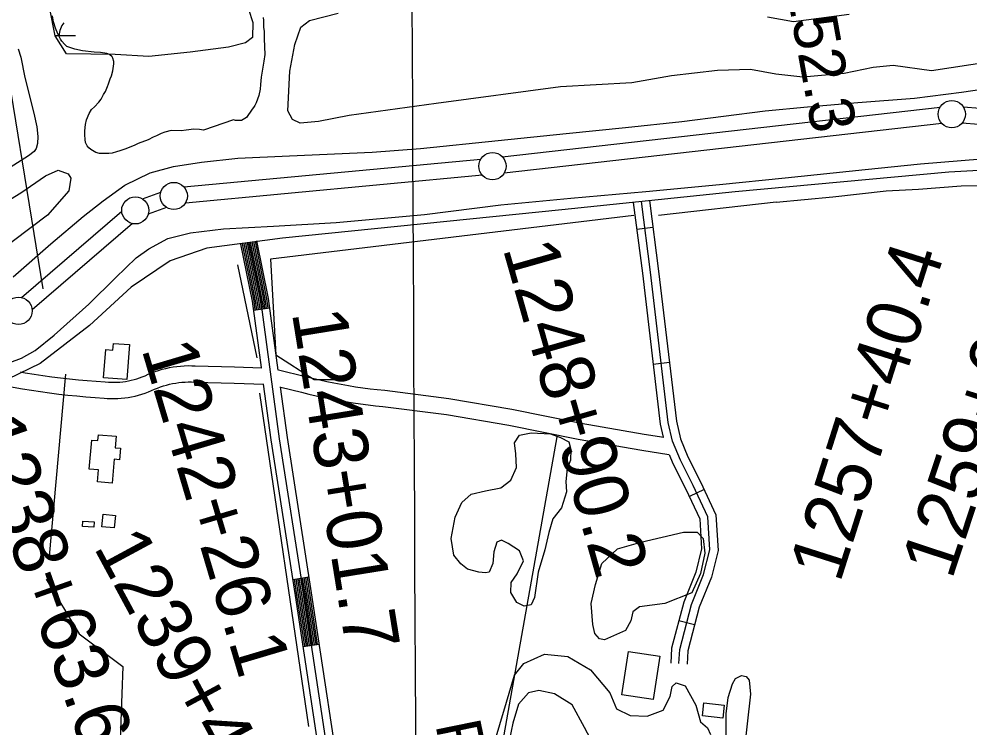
# Model space of a CAD drawing. Extents: x 3445503 to 3483459, y 540493 to 566012.
# Drawn here: x 3459462 to 3461210, y 547822 to 549125 of the extents above; entities that cross this region are included whole.
import ezdxf

# ---------------------------------------------------------------- set-up
doc = ezdxf.new("R2010")
doc.units = 0
for name, color, linetype in [('V-BLDG-OTLN', 7, 'Continuous'), ('V-GRID-MAJR', 7, 'Continuous'), ('V-LEVE-TOET', 7, 'Continuous'), ('V-RIVR-RANG', 7, 'Continuous'), ('V-RIVR-RANG-IDEN', 7, 'Continuous'), ('V-ROAD-CNTR', 7, 'Continuous'), ('V-SITE-VEGE', 7, 'Continuous'), ('V-SURV-IDEN', 7, 'Continuous'), ('V-SURV-LINE', 7, 'Continuous'), ('V-TOPO-SHOR', 7, 'Continuous'), ('V-WETL-SWMP', 7, 'Continuous')]:
    doc.layers.add(name, color=color, linetype=linetype)

msp = doc.modelspace()

# ---------------------------------------------------------------- linework, layer by layer
at = {"layer": 'V-BLDG-OTLN'}
for points in [[(3459665, 548526.587), (3459659.861, 548462.265), (3459617.083, 548465.681), (3459621.213, 548517.422), (3459634.245, 548516.382), (3459635.25, 548528.963)], [(3459590.9790000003, 548297.672), (3459595.384, 548351.145), (3459606.873, 548350.199), (3459607.764, 548361.006), (3459640.415, 548358.3150000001), (3459638.644, 548336.801), (3459648.169, 548336.014), (3459646.437, 548314.988), (3459636.723, 548315.7880000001), (3459633.1, 548271.81), (3459605.919, 548274.05), (3459607.75, 548296.289)], [(3459599.58, 548190.821), (3459578.443, 548191.909), (3459578.949, 548201.754), (3459600.086, 548200.67)], [(3459614.009, 548191.716), (3459616.245, 548214.709), (3459638.873, 548212.508), (3459636.639, 548189.517)], [(3460639.954, 547953.735), (3460627.639, 547873.783), (3460570.312, 547882.612), (3460582.629, 547962.566)], [(3460721.182, 547868.177), (3460758.566, 547863.84), (3460755.789, 547839.9130000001), (3460718.407, 547844.255)]]:
    msp.add_lwpolyline(points, close=True, dxfattribs=at)
at = {"layer": 'V-GRID-MAJR'}
msp.add_spline([(3460200.663, 545938.965), (3460170.705, 551996.853), (3460140.731, 558057.825), (3460110.758, 564118.814), (3460110.7430000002, 564121.882)], degree=3, dxfattribs=at)
at = {"layer": 'V-LEVE-TOET'}
for points in [[(3459451.2660000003, 548651.056), (3459520.202, 548712.035), (3459579.424, 548762.496), (3459616.3880000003, 548791.1190000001), (3459656.443, 548819.6950000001), (3459702.865, 548842.272), (3459746.0270000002, 548854.226), (3459797.274, 548862.402), (3459863.948, 548869.207), (3459958.951, 548873.6), (3460110.843, 548880.631), (3460199.757, 548887.084), (3460342.668, 548901.672), (3460468.149, 548915.129), (3460577.017, 548926.0430000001), (3460680.548, 548936.76), (3460833.65, 548956.411), (3460911.574, 548964.1630000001), (3461004.103, 548971.965), (3461108.149, 548979.865), (3461195.108, 548990.563), (3461265.4930000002, 549001.246)], [(3459444.6350000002, 548493.866), (3459466.3850000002, 548501.9450000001), (3459491.595, 548515.866), (3459526.583, 548544.234), (3459590.098, 548600.79), (3459639.443, 548649.147), (3459677.382, 548686.454), (3459700.387, 548702.938), (3459735.219, 548721.481), (3459777.2260000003, 548732.046), (3459837.71, 548739.231), (3459929.89, 548744.228), (3460044.846, 548751.109), (3460207.103, 548765.947), (3460347.506, 548783.939), (3460476.296, 548795.657), (3460614.086, 548808.074), (3460749.637, 548821.089), (3460870.856, 548833.488), (3461017.396, 548848.854), (3461119.481, 548858.75), (3461231.394, 548868.488)]]:
    msp.add_lwpolyline(points, dxfattribs=at)
at = {"layer": 'V-RIVR-RANG'}
msp.add_line((3459506.2116, 548629.2417), (3459322.3257, 549754.3131999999), dxfattribs=at)
at = {"layer": 'V-ROAD-CNTR'}
for p, q in [((3460627.4787070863, 548742.132489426), (3460597.7217666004, 548738.319497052)), ((3459893.1771756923, 548589.9437938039), (3459922.9061162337, 548593.966785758)), ((3460657.6736466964, 548493.821986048), (3460627.882706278, 548490.2919931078)), ((3460721.62651879, 548259.9794537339), (3460694.4165732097, 548247.345479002)), ((3459965.325031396, 548094.9047838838), (3459994.968972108, 548099.5127746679)), ((3460704.039553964, 548011.2729511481), (3460675.0306119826, 548018.9219358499)), ((3459984.1739936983, 547971.389030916), (3460013.8349343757, 547975.889021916))]:
    msp.add_line(p, q, dxfattribs=at)
for points in [[(3463794.35037333, 548459.2840551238), (3463217.8845262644, 548577.093819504), (3462919.9931220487, 548627.6237184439), (3462746.2834694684, 548658.5576565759), (3462519.3429233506, 548693.2095872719), (3462146.049669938, 548737.431498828), (3461709.270543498, 548795.8993818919), (3461495.893970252, 548821.5593305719), (3461345.656270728, 548843.541286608), (3461271.041419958, 548849.4012748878), (3461171.388619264, 548843.903285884), (3460778.789404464, 548807.8033580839), (3460459.969042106, 548774.5754245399), (3459946.075069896, 548722.391528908), (3459806.8573483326, 548703.8875659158), (3459739.566482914, 548680.6886123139), (3459667.7286265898, 548632.04070961), (3459591.3527793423, 548561.9708497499), (3459500.394961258, 548492.104989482), (3459440.986080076, 548462.909047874)], [(3460591.3677793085, 548787.9143978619), (3460607.9897460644, 548658.1906573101), (3460640.883680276, 548380.563212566), (3460646.437609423, 548356.3044171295)], [(3460675.2986114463, 547939.9520937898), (3460676.5986088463, 547966.0400416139), (3460698.3635653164, 548048.5758765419), (3460720.53152098, 548103.668766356), (3460731.980498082, 548149.4916747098), (3460728.289505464, 548210.0135536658), (3460701.5445589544, 548267.610438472), (3460677.8506063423, 548314.0153456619), (3460663.512635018, 548348.9372758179), (3460655.684650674, 548383.127207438), (3460622.87671629, 548660.0266536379), (3460606.245749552, 548789.8203940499)], [(3460621.123719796, 548791.7263902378), (3460637.763686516, 548661.862649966), (3460670.485621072, 548385.6912023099), (3460677.8586063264, 548353.4902667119), (3460691.49157906, 548320.285333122), (3460715.0315319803, 548274.1824253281), (3460743.0894758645, 548213.758546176), (3460747.0934678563, 548148.0976774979), (3460734.8334923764, 548099.028775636), (3460712.628536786, 548043.8458860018), (3460691.50157904, 547963.7290462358), (3460690.279581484, 547939.205095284)], [(3459907.4670479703, 548484.3241827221), (3459890.9731801, 548606.2317612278), (3459869.887222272, 548711.2675511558)], [(3459896.1501697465, 548590.345793), (3459893.934174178, 548606.727760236), (3459872.8292163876, 548711.8575499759)], [(3459899.1231638, 548590.7477921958), (3459896.8941682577, 548607.2247592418), (3459875.770210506, 548712.448548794)], [(3459902.096157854, 548591.1497913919), (3459899.854162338, 548607.7217582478), (3459878.7112046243, 548713.0385476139)], [(3459905.069151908, 548591.552790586), (3459902.8141564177, 548608.2187572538), (3459881.65319874, 548713.629546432)], [(3459908.042145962, 548591.9547897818), (3459905.7741504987, 548608.71575626), (3459884.594192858, 548714.2195452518)], [(3459884.594192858, 548714.2195452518), (3459905.7741504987, 548608.71575626), (3459940.299081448, 548353.5382666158), (3459984.716992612, 548067.812838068), (3460046.424869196, 547661.0836515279), (3460067.560826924, 547537.5738985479), (3460085.7387905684, 547473.585026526), (3460105.50775103, 547419.4551347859), (3460117.6147268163, 547393.9591857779), (3460134.246693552, 547366.8082400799), (3460295.44737115, 547174.4766247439), (3460308.563344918, 547146.229681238), (3460312.5993368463, 547135.2277032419), (3460341.8712783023, 546961.84405001), (3460422.8131164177, 546490.006993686), (3460505.5699509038, 545953.0210676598), (3460506.967948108, 545943.740086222)], [(3459911.015140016, 548592.3567889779), (3459908.734144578, 548609.212755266), (3459887.535186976, 548714.8095440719)], [(3459913.9881340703, 548592.759788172), (3459911.6941386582, 548609.709754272), (3459890.4771810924, 548715.4005428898)], [(3459916.9611281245, 548593.1617873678), (3459914.6541327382, 548610.206753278), (3459893.4181752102, 548715.9905417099)], [(3459919.9341221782, 548593.5637865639), (3459917.6141268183, 548610.7037522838), (3459896.3591693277, 548716.5815405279)], [(3459938.411163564, 548479.3712273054), (3459920.5751208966, 548611.199751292), (3459899.3011634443, 548717.1715393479)], [(3459464.741549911, 548476.4397466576), (3459473.223121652, 548474.9576359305), (3459489.4413868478, 548472.3243317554), (3459505.6918727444, 548469.8828513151), (3459521.9673295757, 548467.6363575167), (3459538.27278183, 548465.5837085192), (3459554.5980036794, 548463.7260517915), (3459570.9466761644, 548462.065268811), (3459587.31529004, 548460.6001462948), (3459603.6989704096, 548459.3279923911), (3459620.372024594, 548458.2356337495), (3459626.122239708, 548457.714049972), (3459631.421561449, 548457.4329020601), (3459636.721070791, 548457.351607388), (3459642.0239065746, 548457.4717977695), (3459647.318415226, 548457.7899925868), (3459652.595223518, 548458.3076455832), (3459657.846223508, 548459.024101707), (3459663.0724038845, 548459.9388188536), (3459668.257457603, 548461.0484817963), (3459673.3938888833, 548462.3526855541), (3459678.479762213, 548463.8513469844), (3459683.5078005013, 548465.5415198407), (3459688.469247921, 548467.4192396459), (3459693.4222021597, 548469.5094688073), (3459699.2327805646, 548472.1547712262), (3459705.572864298, 548474.7697980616), (3459712.001695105, 548477.156874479), (3459718.514667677, 548479.311950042), (3459725.1004669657, 548481.2326725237), (3459731.748194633, 548482.9144054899), (3459738.452247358, 548484.3585055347), (3459745.2057299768, 548485.5607643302), (3459751.9998521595, 548486.5214286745), (3459758.822283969, 548487.2343820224), (3459765.664365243, 548487.7051276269), (3459772.5186948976, 548487.929699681), (3459779.3763565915, 548487.9101683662), (3459785.8479250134, 548487.6581091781), (3459858.280863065, 548485.9481814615), (3459908.221037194, 548484.0235002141)], [(3459938.6026238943, 548480.2525920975), (3459988.3154328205, 548468.248198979), (3460001.5321296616, 548464.907605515), (3460014.6121777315, 548461.8048323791), (3460027.736423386, 548458.8978429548), (3460040.9014933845, 548456.1837707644), (3460054.1062025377, 548453.6673701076), (3460067.345091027, 548451.3446372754), (3460080.620885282, 548449.2187394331), (3460093.923570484, 548447.2887040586), (3460107.2525293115, 548445.5582709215), (3460120.607376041, 548444.022473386), (3460134.286125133, 548442.6542966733), (3460251.9750099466, 548427.8123547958), (3460367.930168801, 548407.9136002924), (3460495.6057906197, 548382.0142427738), (3460611.5807560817, 548361.9233063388), (3460647.313448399, 548356.4907097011)], [(3459409.6308704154, 548455.6154603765), (3459468.2368783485, 548445.3743640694), (3459484.8086131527, 548442.6836682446), (3459501.412127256, 548440.189148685), (3459518.0426704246, 548437.8936424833), (3459534.7032181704, 548435.7962914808), (3459551.3859963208, 548433.8979482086), (3459568.093323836, 548432.200731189), (3459584.81670996, 548430.7038537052), (3459601.5570295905, 548429.4040076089), (3459618.0359754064, 548428.3243662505), (3459623.971760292, 548427.785950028), (3459630.3964385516, 548427.4450979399), (3459636.830929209, 548427.346392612), (3459643.264093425, 548427.4922022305), (3459649.683584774, 548427.8780074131), (3459656.0887764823, 548428.5063544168), (3459662.461776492, 548429.375898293), (3459668.7995961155, 548430.4851811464), (3459675.0905423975, 548431.8315182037), (3459681.328111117, 548433.415314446), (3459687.5022377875, 548435.2346530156), (3459693.6001994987, 548437.2844801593), (3459699.614752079, 548439.560760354), (3459705.4717978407, 548442.0325311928), (3459711.171219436, 548444.6272287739), (3459716.517135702, 548446.8322019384), (3459721.9383048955, 548448.845125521), (3459727.4293323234, 548450.662049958), (3459732.9815330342, 548452.2813274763), (3459738.587805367, 548453.6995945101), (3459744.241752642, 548454.9174944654), (3459749.936270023, 548455.9312356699), (3459755.6601478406, 548456.7405713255), (3459761.4117160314, 548457.3416179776), (3459767.185634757, 548457.7388723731), (3459772.9673051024, 548457.928300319), (3459778.7496434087, 548457.9118316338), (3459784.9100749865, 548457.6718908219), (3459857.349136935, 548455.9618185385), (3459912.0693160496, 548453.8529171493)], [(3460377.358207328, 546666.26464117), (3460327.084307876, 546959.3270550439), (3460298.039365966, 547131.3637109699), (3460294.695372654, 547140.4776927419), (3460282.6773966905, 547166.360640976), (3460122.036717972, 547358.0252576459), (3460104.4067532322, 547386.804200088), (3460091.6577787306, 547413.6521463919), (3460071.4598191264, 547468.956035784), (3460052.9118562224, 547534.249905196), (3460031.615898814, 547658.693656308), (3459969.891022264, 548065.5358426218), (3459925.4541111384, 548351.380270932), (3459911.6142546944, 548453.6718255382)], [(3460326.899308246, 547139.801694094), (3460322.4313171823, 547151.981669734), (3460308.2173456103, 547182.5926085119), (3460146.456669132, 547375.5912225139), (3460130.8227004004, 547401.1141714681), (3460119.35772333, 547425.2581231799), (3460100.01776201, 547478.2140172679), (3460082.209797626, 547540.8978918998), (3460061.233839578, 547663.4736467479), (3459999.5429629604, 548070.089833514), (3459955.144051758, 548355.6962623), (3459942.5245311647, 548448.9687894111)], [(3459942.939201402, 548448.3431576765), (3459981.11856718, 548439.1238010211), (3459994.3938703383, 548435.768394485), (3460007.9058222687, 548432.5631676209), (3460021.4635766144, 548429.5601570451), (3460035.0645066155, 548426.7562292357), (3460048.7057974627, 548424.1566298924), (3460062.3809089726, 548421.7573627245), (3460076.0951147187, 548419.5612605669), (3460089.838429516, 548417.5672959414), (3460103.607470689, 548415.7797290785), (3460117.400623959, 548414.193526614), (3460130.9158748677, 548412.8417033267), (3460247.558990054, 548398.1316452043), (3460362.4098311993, 548378.4223997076), (3460490.0622093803, 548352.5277572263), (3460606.7652439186, 548332.3106936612), (3460656.9538886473, 548324.6802957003)], [(3460657.236996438, 548324.728038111), (3460664.209633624, 548307.745358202), (3460688.057585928, 548261.0384516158), (3460713.489535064, 548206.2685611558), (3460716.867528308, 548150.885671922), (3460706.2295495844, 548108.308757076), (3460684.0985938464, 548053.3058670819), (3460661.695638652, 547968.3510369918), (3460660.317641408, 547940.699092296)], [(3459987.1409877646, 547971.839030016), (3459972.856016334, 548065.990841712), (3459968.289025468, 548095.364782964)], [(3459990.106981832, 547972.2890291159), (3459975.8210104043, 548066.4468407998), (3459971.254019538, 548095.8247820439)], [(3459993.0729759, 547972.7390282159), (3459978.7870044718, 548066.90183989), (3459974.2180136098, 548096.2857811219)], [(3459996.038969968, 547973.1890273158), (3459981.751998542, 548067.3578389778), (3459977.18300768, 548096.7467802)], [(3459999.004964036, 547973.6390264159), (3459984.716992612, 548067.812838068), (3459980.147001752, 548097.2077792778)], [(3460001.9709581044, 547974.0890255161), (3459987.681986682, 548068.2678371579), (3459983.110995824, 548097.6687783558)], [(3460004.9369521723, 547974.539024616), (3459990.6469807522, 548068.7238362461), (3459986.075989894, 548098.1297774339)], [(3460007.9029462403, 547974.989023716), (3459993.61297482, 548069.178835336), (3459989.039983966, 548098.5907765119)], [(3460010.868940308, 547975.4390228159), (3459996.5779688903, 548069.634834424), (3459992.004978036, 548099.0507755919)]]:
    msp.add_lwpolyline(points, dxfattribs=at)
at = {"layer": 'V-SITE-VEGE'}
for points in [[(3459801.231, 548920.661), (3459793.497, 548921.943), (3459783.046, 548922.887), (3459769.061, 548920.784), (3459759.74, 548919.7660000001), (3459741.5270000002, 548920.057), (3459729.86, 548917.528), (3459723.228, 548914.92), (3459714.637, 548910.794), (3459708.3910000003, 548908.178), (3459699.0130000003, 548903.2880000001), (3459680.687, 548896.601), (3459673.265, 548892.843), (3459656.484, 548885.745), (3459647.137, 548882.791), (3459641.298, 548881.333), (3459632.7290000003, 548878.757), (3459626.9050000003, 548878.075), (3459619.536, 548877.802), (3459609.847, 548877.956), (3459603.285, 548879.611), (3459594.071, 548885.183), (3459589.863, 548888.7390000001), (3459587.2, 548891.882), (3459584.204, 548898.518), (3459583.5100000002, 548903.568), (3459582.869, 548912.106), (3459582.985, 548919.471), (3459583.952, 548931.47), (3459585.636, 548939.97), (3459590.858, 548951.5160000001), (3459595.239, 548958.811), (3459600.75, 548964.15), (3459608.628, 548972.164), (3459612.982, 548977.911), (3459617.3880000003, 548986.756), (3459620.572, 548992.132), (3459624.201, 549000.99), (3459626.227, 549006.384), (3459629.473, 549015.635), (3459631.883, 549021.023), (3459633.9620000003, 549029.905), (3459636.108, 549043.049), (3459636.176, 549047.313), (3459634.339, 549053.541), (3459632.8170000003, 549055.505), (3459628.242, 549060.23), (3459623.2290000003, 549061.858), (3459611.629, 549063.595), (3459599.627, 549064.56), (3459578.343, 549066.835), (3459564.437, 549069.768), (3459549.785, 549074.652), (3459545.204, 549078.988), (3459540.639, 549084.487), (3459537.989, 549088.404), (3459533.102, 549098.1730000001), (3459529, 549108.3150000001), (3459525.316, 549120.39), (3459523.544, 549130.884)], [(3459910.719, 549127.849), (3459911.022, 549122.416), (3459911.218, 549110.398), (3459912.253, 549102.2390000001), (3459912.818, 549089.054), (3459913.526, 549060.359), (3459912.167, 549047.977), (3459909.1580000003, 549029.42), (3459907.051, 549018.598), (3459906.053, 549004.662), (3459905.15, 548996.535), (3459902.633, 548984.561), (3459897.769, 548971.0700000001), (3459895.3710000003, 548966.456), (3459892.983, 548962.618), (3459890.222, 548959.563), (3459879.9, 548944.219), (3459870.901, 548938.937), (3459864.696, 548938.649), (3459860.045, 548938.72), (3459856.1890000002, 548939.9450000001), (3459801.231, 548920.661)], [(3461248.239, 549046.59), (3461139.539, 549029.772), (3461069.475, 549039.873), (3461032.335, 549035.9670000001), (3460979.3510000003, 549025.009), (3460902.8370000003, 549018.357), (3460853.481, 549023.634), (3460806.987, 549032.234), (3460746.29, 549030.95), (3460661.3000000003, 549021.06), (3460588.6210000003, 549008.1680000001), (3460457.6, 549000.6950000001), (3460229.019, 548970.046), (3460069.111, 548947.86), (3460012.1950000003, 548936.965), (3459979.001, 548934.12), (3459964.497, 548940.531), (3459955.758, 548956.401), (3459959.725, 549029.373), (3459968.933, 549078.666), (3459980.113, 549110.513), (3459996.036, 549122.62), (3460048.504, 549136.395)], [(3460838.305, 549129.493), (3460885.923, 549120.873), (3460988.387, 549134.419)], [(3459386.869, 548758.107), (3459465.154, 548805.746), (3459510.597, 548837.047), (3459533.795, 548847.355), (3459552.231, 548840.881), (3459557.16, 548832.939), (3459553.416, 548809.403), (3459513.941, 548764.524), (3459418.4220000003, 548692.9990000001)], [(3460333.358, 547787.263), (3460358.254, 547868.9130000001), (3460373.092, 547918.689), (3460390.293, 547940.333), (3460428.2090000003, 547957.153), (3460470.853, 547953.106), (3460512.614, 547928.841), (3460548.464, 547886.126), (3460560.361, 547856.7170000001), (3460585.455, 547844.519), (3460616.904, 547843.458), (3460646.299, 547854.231), (3460659.058, 547879.316), (3460662.724, 547897.802), (3460670.142, 547904.99), (3460686.907, 547899.104), (3460706.571, 547863.3910000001), (3460715.079, 547832.911), (3460727.832, 547822.032), (3460733.253, 547809.582)], [(3460523.2120000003, 547782.006), (3460501.382, 547822.812), (3460478.998, 547864.188), (3460446.162, 547884.377), (3460417.6010000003, 547890.449), (3460398.427, 547886.257), (3460380.11, 547865.191), (3460370.007, 547830.511), (3460357.836, 547771.702)]]:
    msp.add_lwpolyline(points, dxfattribs=at)
for points in [[(3460306.974, 548107.988), (3460286.2770000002, 548113.935), (3460274.069, 548123.682), (3460261.396, 548139.617), (3460256.259, 548170.044), (3460263.6240000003, 548209.262), (3460275.859, 548236.604), (3460292.951, 548251.506), (3460319.465, 548257.83), (3460347.651, 548263.562), (3460365.852, 548277.325), (3460376.338, 548300.758), (3460375.045, 548325.502), (3460373.126, 548346.326), (3460382.338, 548360.23), (3460403.758, 548364.385), (3460439.133, 548362.702), (3460457.5670000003, 548355.667), (3460472.6180000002, 548348.122), (3460476.329, 548334.013), (3460476.018, 548314.349), (3460469.589, 548298.718), (3460467.529, 548275.15), (3460468.35, 548256.032), (3460459.452, 548226.389), (3460443.399, 548206.4130000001), (3460436.258, 548181.2390000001), (3460428.447, 548149.333), (3460416.552, 548107.937), (3460409.634, 548061.406), (3460403.801, 548048.01), (3460390.8370000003, 548045.407), (3460377.458, 548052.362), (3460365.946, 548070.528), (3460366.802, 548089.058), (3460377.734, 548105.18), (3460389.353, 548129.16), (3460382.3340000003, 548147.254), (3460361.201, 548161.074), (3460348.929, 548166.886), (3460340.44, 548163.089), (3460335.107, 548145.753), (3460333.0840000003, 548124.433), (3460326.0840000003, 548108.246), (3460319.323, 548107.23)], [(3460538.216, 547984.068), (3460529.2430000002, 547985.333), (3460520.416, 547995.588), (3460516.74, 548011.943), (3460513.986, 548050.761), (3460521.842, 548085.476), (3460533.6920000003, 548124.063), (3460562.218, 548151.145), (3460605.12, 548163.39), (3460683.521, 548181.814), (3460708.8140000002, 548181.978), (3460719.861, 548169.9990000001), (3460722.804, 548142.98), (3460714.913, 548106.018), (3460699.174, 548070.303), (3460649.416, 548050.861), (3460602.67, 548044.297), (3460590.167, 548035.503), (3460586.5300000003, 548018.703), (3460576.693, 548000.876)], [(3460807.075, 547883.693), (3460788.776, 547725.469), (3460780.711, 547695.1730000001), (3460772.585, 547674.5), (3460760.286, 547662.052), (3460749.295, 547660.611), (3460745.162, 547661.96), (3460742.389, 547666.068), (3460742.3710000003, 547668.819), (3460742.2970000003, 547681.193), (3460747.7060000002, 547696.35), (3460751.779, 547704.622), (3460762.6380000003, 547728.061), (3460765.2490000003, 547751.452), (3460763.717, 547777.566), (3460762.177, 547805.054), (3460761.919, 547847.675), (3460765.861, 547877.946), (3460773.963, 547902.7440000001), (3460779.404, 547912.398), (3460790.369, 547917.964), (3460798.627, 547916.639), (3460804.169, 547909.799)]]:
    msp.add_lwpolyline(points, close=True, dxfattribs=at)
at = {"layer": 'V-SURV-LINE'}
for points in [[(3460350.4030901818, 548871.923995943), (3461155.4224108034, 548963.0308017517)], [(3460350.4030901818, 548871.923995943), (3461155.4224108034, 548963.0308017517)], [(3461198.0411587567, 548963.7875635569), (3461385.3702362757, 548949.2824166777)], [(3461198.0411587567, 548963.7875635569), (3461385.3702362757, 548949.2824166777)], [(3461158.812188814, 548933.2229224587), (3460353.7930161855, 548842.1161333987)], [(3461158.812188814, 548933.2229224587), (3460353.7930161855, 548842.1161333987)], [(3461383.0605452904, 548919.3714593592), (3461195.732414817, 548933.8765329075)], [(3461383.0605452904, 548919.3714593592), (3461195.732414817, 548933.8765329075)], [(3459764.808120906, 548816.7617265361), (3460310.9576710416, 548867.8474892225)], [(3459764.808120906, 548816.7617265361), (3460310.9576710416, 548867.8474892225)], [(3460313.7560600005, 548837.9782903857), (3459767.6052824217, 548786.8924128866)], [(3460313.7560600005, 548837.9782903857), (3459767.6052824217, 548786.8924128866)], [(3459689.002140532, 548794.5442030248), (3459722.355960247, 548807.0187172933)], [(3459689.002140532, 548794.5442030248), (3459722.355960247, 548807.0187172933)], [(3459732.8711576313, 548778.9219084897), (3459699.5162512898, 548766.4469878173)], [(3459732.8711576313, 548778.9219084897), (3459699.5162512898, 548766.4469878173)], [(3459466.1543385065, 548613.0996477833), (3459650.6240760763, 548771.8373726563)], [(3459466.1543385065, 548613.0996477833), (3459650.6240760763, 548771.8373726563)], [(3459670.198580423, 548749.1032824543), (3459485.728843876, 548590.3655584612)], [(3459670.198580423, 548749.1032824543), (3459485.728843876, 548590.3655584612)]]:
    msp.add_lwpolyline(points, dxfattribs=at)
for centre in [(3461176.972840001, 548950.37351), (3460332.24252, 548854.7733200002), (3459746.320980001, 548799.96744), (3459675.55152, 548773.49918), (3459460.8014, 548588.70375)]:
    msp.add_circle(centre, 25, dxfattribs=at)
at = {"layer": 'V-TOPO-SHOR'}
for p, q in [((3460854.2430000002, 548788.3910000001), (3460637.5098068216, 548763.9308176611)), ((3459863.616882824, 548673.4758005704), (3459898.7938339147, 548502.6163238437)), ((3459547.024323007, 548472.4646514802), (3459516.8726506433, 548130.745698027)), ((3459903.819112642, 548437.2877003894), (3459994.274129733, 547824.2036956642)), ((3460341.0183619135, 547738.7739573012), (3460451.574493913, 548356.8832407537))]:
    msp.add_line(p, q, dxfattribs=at)
for points in [[(3459460.239, 549070.507), (3459465.33, 549054.975), (3459472.6, 549017.4990000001), (3459488.7, 548952.071), (3459494.205, 548927.2660000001), (3459496.167, 548909.256), (3459495.685, 548896.622), (3459493.011, 548887.393), (3459489.828, 548881.546), (3459479.3140000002, 548873.848), (3459445.259, 548852.194)], [(3460854.2430000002, 548788.3910000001), (3460958.052, 548798.5430000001), (3461056.536, 548809.34), (3461115.856, 548812.613), (3461194.321, 548818.6730000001), (3461266.519, 548819.213), (3461324.889, 548815.76), (3461369.755, 548810.837)], [(3460592.282298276, 548763.9308176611), (3459923.9202275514, 548683.5263580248), (3459933.9707850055, 548507.641602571), (3460004.324687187, 548462.4140940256), (3460049.5521957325, 548462.4140940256)], [(3459511.8473719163, 548095.568746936), (3459572.1507166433, 547995.0631723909), (3459652.5551762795, 547934.7598276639), (3459632.4540613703, 547381.9791676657), (3459587.226552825, 547356.8527740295), (3459722.9090784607, 546587.9851287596)]]:
    msp.add_lwpolyline(points, dxfattribs=at)
at = {"layer": 'V-WETL-SWMP'}
msp.add_line((3459528.2589899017, 549094.8574619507), (3459565.755661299, 549094.8574619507), dxfattribs=at)
msp.add_lwpolyline([(3459875.643, 549168.504), (3459891.71, 549118.808), (3459891.274, 549091.286), (3459878.1950000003, 549081.38), (3459847.169, 549073.4450000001), (3459776.237, 549064.456), (3459700.267, 549056.671), (3459638.517, 549059.898), (3459549.21, 549061.313), (3459528.382, 549094.229), (3459518.494, 549143.826)], dxfattribs=at)
msp.add_arc((3459570.9985893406, 549095.3322548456), 35.24628790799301, 139.22816090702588, 180.7718192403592, dxfattribs=at)

# ---------------------------------------------------------------- texts
at = {"layer": 'V-RIVR-RANG-IDEN'}
for s, height, rotation, p in [('R-152.3', 82.99999800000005, 280.29626579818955, (3460850.5221702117, 549300.2822626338)), ('R-152.4', 82.99999799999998, 281.50640921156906, (3460227.132, 547827.904))]:
    msp.add_text(s, height=height, rotation=rotation, dxfattribs=at).set_placement(p)
at = {"layer": 'V-SURV-IDEN'}
for s, height, rotation, p in [('1248+90.2', 99.99999999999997, 285.88390257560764, (3460350.863234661, 548703.651906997)), ('1257+40.4', 99.99999999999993, 72.38210573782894, (3460971.160268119, 548086.3711979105)), ('1259+68.2', 99.99999999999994, 71.68650413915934, (3461176.9769048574, 548092.493586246)), ('1243+01.7', 99.99999999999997, 279.1662096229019, (3459963.209571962, 548585.5788056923)), ('1242+26.1', 100.00000000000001, 286.57370404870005, (3459686.5200553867, 548518.7544243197)), ('1238+63.6', 99.99999999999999, 289.42877861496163, (3459367.6092668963, 548378.0385105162)), ('1239+42.8', 100, 298.3714297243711, (3459597.9392304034, 548154.3057472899))]:
    msp.add_text(s, height=height, rotation=rotation, dxfattribs=at).set_placement(p)

doc.saveas('drawing.dxf')
